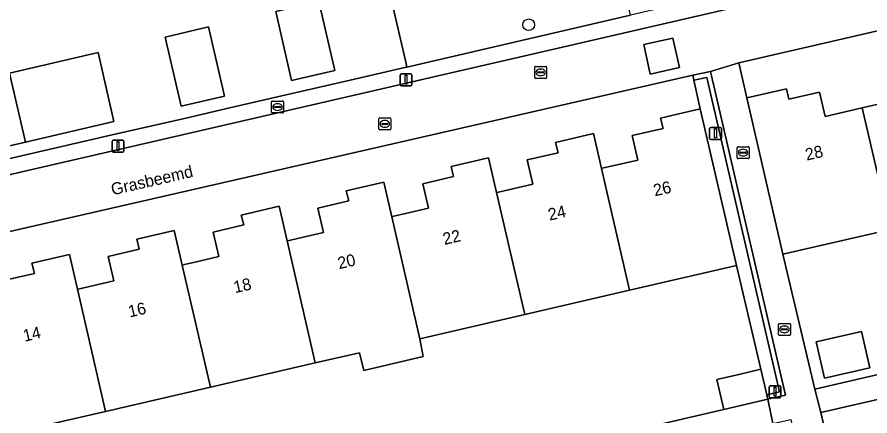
# Model space of a CAD drawing. Extents: x 156412 to 157779, y 382335 to 383768.
# Drawn here: x 156780.6 to 156851.9, y 382869.1 to 382902.5 of the extents above; entities that cross this region are included whole.
import ezdxf

# ---------------------------------------------------------------- set-up
doc = ezdxf.new("R2010")
doc.units = 0
for name, color, linetype in [('IMGEO_Boom', 7, 'Continuous'), ('IMGEO_Brandkraan', 7, 'Continuous'), ('IMGEO_Erf', 7, 'Continuous'), ('IMGEO_Groenvoorziening', 7, 'Continuous'), ('IMGEO_Kolk', 7, 'Continuous'), ('IMGEO_Lichtmast', 7, 'Continuous'), ('IMGEO_Muur', 7, 'Continuous'), ('IMGEO_Openbare_ruimte_label', 7, 'Continuous'), ('IMGEO_Pand', 7, 'Continuous'), ('IMGEO_Pand_nummerreeks', 7, 'Continuous'), ('IMGEO_Parkeervlak_open', 7, 'Continuous'), ('IMGEO_Rijbaan_lokaal_open', 7, 'Continuous'), ('IMGEO_Rioolput', 7, 'Continuous'), ('IMGEO_Voetpad_open', 7, 'Continuous')]:
    doc.layers.add(name, color=color, linetype=linetype)

msp = doc.modelspace()

# ---------------------------------------------------------------- linework, layer by layer
at = {"layer": 'IMGEO_Boom'}
msp.add_circle((156823.392, 382901.825), 0.489, dxfattribs=at)
at = {"layer": 'IMGEO_Brandkraan'}
for p, q in [((156801.872, 382894.522), (156801.872, 382895.374)), ((156801.947, 382895.448), (156802.799, 382895.448)), ((156802.873, 382895.374), (156802.873, 382894.522)), ((156802.131, 382894.942), (156802.131, 382894.954)), ((156802.569, 382894.905), (156802.171, 382894.905)), ((156802.174, 382894.991), (156802.572, 382894.991)), ((156802.383, 382894.668), (156802.358, 382894.668)), ((156802.36, 382895.228), (156802.385, 382895.228)), ((156802.615, 382894.954), (156802.615, 382894.942)), ((156802.799, 382894.448), (156801.947, 382894.448))]:
    msp.add_line(p, q, dxfattribs=at)
for points in [[(156801.872, 382894.522), (156801.872, 382895.374)], [(156801.947, 382895.448), (156802.799, 382895.448)], [(156802.873, 382895.374), (156802.873, 382894.522)], [(156802.799, 382894.448), (156801.947, 382894.448)]]:
    msp.add_lwpolyline(points, dxfattribs=at)
for centre, radius, start, end in [((156801.949, 382895.372), 0.0765, 91.55205, 178.44795), ((156801.949, 382895.372), 0.0765, 91.55205, 178.44795), ((156802.797, 382895.372), 0.0765, 1.55205, 88.44795), ((156802.797, 382895.372), 0.0765, 1.55205, 88.44795), ((156802.171, 382894.951), 0.0403, 85.87752, 175.75265), ((156802.168, 382894.941), 0.0366, 178.93798, 274.71019), ((156802.572, 382894.948), 0.043, 264.86636, 352.45326), ((156802.576, 382894.953), 0.0386, 1.73085, 96.63898), ((156801.949, 382894.524), 0.0765, 181.55205, 268.44795), ((156801.949, 382894.524), 0.0765, 181.55205, 268.44795), ((156802.797, 382894.524), 0.0765, 271.55205, 358.44795), ((156802.797, 382894.524), 0.0765, 271.55205, 358.44795)]:
    msp.add_arc(centre, radius, start, end, dxfattribs=at)
for centre, major_axis, ratio, start_param, end_param in [((156802.359, 382894.948), (-0.387, 0.002), 0.722429, 4.712389, 7.853982), ((156802.384, 382894.948), (-0.39, 0.002), 0.717154, 1.570796, 4.712389)]:
    msp.add_ellipse(centre, major_axis=major_axis, ratio=ratio, start_param=start_param, end_param=end_param, dxfattribs=at)
at = {"layer": 'IMGEO_Erf'}
for points in [[(156911.516, 382914.937), (156840.966, 382898.64), (156841.641, 382895.717), (156844.961, 382896.473), (156845.156, 382895.615), (156847.73, 382896.201), (156848.194, 382894.163), (156851.293, 382894.869), (156854.347, 382895.564)], [(156769.953, 382888.333), (156788.904, 382892.695), (156794.579, 382894.001), (156798.138, 382894.82), (156803.811, 382896.126), (156807.353, 382896.942), (156813.014, 382898.245), (156813.203, 382898.288), (156813.131, 382898.6), (156812.084, 382903.136)], [(156779.935, 382897.791), (156787.356, 382899.501), (156788.687, 382893.725), (156781.273, 382892.009), (156777.623, 382891.164)], [(156779.448, 382880.427), (156782.03, 382881.024), (156781.822, 382881.881), (156784.954, 382882.605), (156785.626, 382879.701), (156785.799, 382879.741), (156786.161, 382879.825), (156788.683, 382880.407), (156788.211, 382882.453), (156790.793, 382883.05), (156790.593, 382883.894), (156793.714, 382884.624), (156794.387, 382881.721), (156794.582, 382881.766), (156795.707, 382882.029), (156797.464, 382882.439), (156796.986, 382884.484), (156799.567, 382885.087), (156799.342, 382885.916), (156802.509, 382886.649), (156803.178, 382883.746), (156803.344, 382883.784), (156804.058, 382883.949), (156806.228, 382884.452), (156805.754, 382886.497), (156808.336, 382887.095), (156808.128, 382887.945), (156811.263, 382888.674), (156811.935, 382885.771), (156812.112, 382885.812), (156813.073, 382886.035), (156814.995, 382886.482), (156814.52, 382888.527), (156817.101, 382889.127), (156816.902, 382889.985), (156820.031, 382890.697), (156820.702, 382887.793), (156820.856, 382887.828), (156823.742, 382888.485), (156823.276, 382890.532), (156825.86, 382891.12), (156825.643, 382891.993), (156828.81, 382892.72), (156829.479, 382889.815), (156829.643, 382889.853), (156830.285, 382890), (156832.528, 382890.515), (156832.058, 382892.562), (156834.641, 382893.154), (156834.418, 382894.015), (156837.74, 382894.783), (156837.204, 382897.204), (156837.115, 382897.607), (156757.875, 382879.497)]]:
    msp.add_lwpolyline(points, dxfattribs=at)
for points in [[(156802.229, 382902.943), (156805.83, 382903.776), (156807.163, 382897.994), (156803.55, 382897.166)], [(156792.982, 382900.803), (156796.603, 382901.641), (156797.934, 382895.868), (156794.312, 382895.031)], [(156915.255, 382898.9), (156906.295, 382896.833), (156907.108, 382893.323), (156898.239, 382891.277), (156897.771, 382893.297), (156892.783, 382892.146), (156892.439, 382893.637), (156888.737, 382892.783), (156885.006, 382891.922), (156885.35, 382890.431), (156880.343, 382889.276), (156879.97, 382890.76), (156871.201, 382888.741), (156862.433, 382886.721), (156853.655, 382884.699), (156844.666, 382882.629), (156847.325, 382871.335), (156903.057, 382884.256), (156902.503, 382886.644), (156905.282, 382887.29), (156905.837, 382884.902), (156917.831, 382887.65)], [(156842.813, 382873.008), (156840.789, 382881.694), (156831.826, 382879.621), (156823.06, 382877.593), (156814.295, 382875.566), (156814.569, 382874.07), (156809.582, 382872.917), (156809.24, 382874.398), (156805.529, 382873.541), (156796.753, 382871.513), (156787.987, 382869.488), (156779.221, 382867.463), (156770.432, 382865.433), (156761.515, 382863.373), (156762.748, 382858.014), (156765.163, 382858.57), (156766.983, 382852.812), (156839.709, 382869.642), (156839.125, 382872.15), (156840.982, 382872.582)], [(156847.456, 382875.304), (156851.23, 382876.177), (156851.932, 382873.142), (156848.158, 382872.27)]]:
    msp.add_lwpolyline(points, close=True, dxfattribs=at)
at = {"layer": 'IMGEO_Groenvoorziening'}
msp.add_lwpolyline([(156838.287, 382897.43), (156837.204, 382897.204), (156837.74, 382894.783), (156840.789, 382881.694), (156842.813, 382873.008), (156843.313, 382870.861), (156844.38, 382871.115)], close=True, dxfattribs=at)
at = {"layer": 'IMGEO_Kolk'}
for p, q in [((156840.834, 382890.705), (156840.834, 382891.557)), ((156840.909, 382891.631), (156841.761, 382891.631)), ((156841.093, 382891.125), (156841.093, 382891.137)), ((156841.531, 382891.088), (156841.133, 382891.088)), ((156841.136, 382891.174), (156841.534, 382891.174)), ((156841.322, 382891.411), (156841.347, 382891.411)), ((156841.577, 382891.137), (156841.577, 382891.125)), ((156841.835, 382891.557), (156841.835, 382890.705)), ((156841.761, 382890.631), (156840.909, 382890.631)), ((156841.345, 382890.851), (156841.32, 382890.851)), ((156844.288, 382875.923), (156844.288, 382876.775)), ((156844.363, 382876.849), (156845.215, 382876.849)), ((156845.289, 382876.775), (156845.289, 382875.923)), ((156844.547, 382876.343), (156844.547, 382876.355)), ((156844.985, 382876.306), (156844.587, 382876.306)), ((156844.59, 382876.392), (156844.988, 382876.392)), ((156844.799, 382876.069), (156844.774, 382876.069)), ((156844.776, 382876.629), (156844.801, 382876.629)), ((156845.031, 382876.355), (156845.031, 382876.343)), ((156845.215, 382875.849), (156844.363, 382875.849))]:
    msp.add_line(p, q, dxfattribs=at)
for points in [[(156840.834, 382890.705), (156840.834, 382891.557)], [(156840.909, 382891.631), (156841.761, 382891.631)], [(156841.835, 382891.557), (156841.835, 382890.705)], [(156841.761, 382890.631), (156840.909, 382890.631)], [(156844.288, 382875.923), (156844.288, 382876.775)], [(156844.363, 382876.849), (156845.215, 382876.849)], [(156845.289, 382876.775), (156845.289, 382875.923)], [(156845.215, 382875.849), (156844.363, 382875.849)]]:
    msp.add_lwpolyline(points, dxfattribs=at)
for centre, radius, start, end in [((156840.911, 382891.555), 0.0765, 91.55205, 178.44795), ((156840.911, 382891.555), 0.0765, 91.55205, 178.44795), ((156841.133, 382891.134), 0.0403, 85.87752, 175.75265), ((156841.13, 382891.124), 0.0366, 178.93798, 274.71019), ((156841.534, 382891.131), 0.043, 264.86636, 352.45326), ((156841.538, 382891.136), 0.0386, 1.73085, 96.63898), ((156841.759, 382891.555), 0.0765, 1.55205, 88.44795), ((156841.759, 382891.555), 0.0765, 1.55205, 88.44795), ((156840.911, 382890.707), 0.0765, 181.55205, 268.44795), ((156840.911, 382890.707), 0.0765, 181.55205, 268.44795), ((156841.759, 382890.707), 0.0765, 271.55205, 358.44795), ((156841.759, 382890.707), 0.0765, 271.55205, 358.44795), ((156844.365, 382876.773), 0.0765, 91.55205, 178.44795), ((156844.365, 382876.773), 0.0765, 91.55205, 178.44795), ((156845.213, 382876.773), 0.0765, 1.55205, 88.44795), ((156845.213, 382876.773), 0.0765, 1.55205, 88.44795), ((156844.587, 382876.352), 0.0403, 85.87752, 175.75265), ((156844.584, 382876.342), 0.0366, 178.93798, 274.71019), ((156844.988, 382876.349), 0.043, 264.86636, 352.45326), ((156844.992, 382876.354), 0.0386, 1.73085, 96.63898), ((156844.365, 382875.925), 0.0765, 181.55205, 268.44795), ((156844.365, 382875.925), 0.0765, 181.55205, 268.44795), ((156845.213, 382875.925), 0.0765, 271.55205, 358.44795), ((156845.213, 382875.925), 0.0765, 271.55205, 358.44795)]:
    msp.add_arc(centre, radius, start, end, dxfattribs=at)
for centre, major_axis, ratio, start_param, end_param in [((156841.321, 382891.131), (-0.387, 0.002), 0.722429, 4.712389, 7.853982), ((156841.346, 382891.131), (-0.39, 0.002), 0.717154, 1.570796, 4.712389), ((156844.775, 382876.349), (-0.387, 0.002), 0.722429, 4.712389, 7.853982), ((156844.8, 382876.349), (-0.39, 0.002), 0.717154, 1.570796, 4.712389)]:
    msp.add_ellipse(centre, major_axis=major_axis, ratio=ratio, start_param=start_param, end_param=end_param, dxfattribs=at)
at = {"layer": 'IMGEO_Lichtmast'}
for p, q in [((156812.632, 382896.824), (156812.632, 382897.624)), ((156812.632, 382897.624), (156812.632, 382896.824)), ((156812.732, 382897.724), (156813.522, 382897.724)), ((156813.522, 382897.724), (156812.732, 382897.724)), ((156813.622, 382897.624), (156813.622, 382896.824)), ((156813.622, 382896.824), (156813.622, 382897.624)), ((156813.522, 382896.724), (156812.732, 382896.724)), ((156812.732, 382896.724), (156813.522, 382896.724)), ((156838.528, 382892.339), (156838.528, 382893.139)), ((156838.528, 382893.139), (156838.528, 382892.339)), ((156838.628, 382893.239), (156839.418, 382893.239)), ((156839.418, 382893.239), (156838.628, 382893.239)), ((156839.518, 382893.139), (156839.518, 382892.339)), ((156839.518, 382892.339), (156839.518, 382893.139)), ((156788.533, 382891.277), (156788.533, 382892.077)), ((156788.533, 382892.077), (156788.533, 382891.277)), ((156788.633, 382892.177), (156789.423, 382892.177)), ((156789.423, 382892.177), (156788.633, 382892.177)), ((156789.523, 382892.077), (156789.523, 382891.277)), ((156789.523, 382891.277), (156789.523, 382892.077)), ((156839.418, 382892.239), (156838.628, 382892.239)), ((156838.628, 382892.239), (156839.418, 382892.239)), ((156789.423, 382891.177), (156788.633, 382891.177)), ((156788.633, 382891.177), (156789.423, 382891.177)), ((156843.507, 382870.734), (156843.507, 382871.534)), ((156843.507, 382871.534), (156843.507, 382870.734)), ((156843.607, 382871.634), (156844.397, 382871.634)), ((156844.397, 382871.634), (156843.607, 382871.634)), ((156844.497, 382871.534), (156844.497, 382870.734)), ((156844.497, 382870.734), (156844.497, 382871.534)), ((156844.397, 382870.634), (156843.607, 382870.634)), ((156843.607, 382870.634), (156844.397, 382870.634))]:
    msp.add_line(p, q, dxfattribs=at)
for points in [[(156813.052, 382897.599), (156813.202, 382897.599), (156813.202, 382896.849), (156813.052, 382896.849), (156813.052, 382897.599)], [(156838.948, 382893.114), (156839.098, 382893.114), (156839.098, 382892.364), (156838.948, 382892.364), (156838.948, 382893.114)], [(156788.953, 382892.052), (156789.103, 382892.052), (156789.103, 382891.302), (156788.953, 382891.302), (156788.953, 382892.052)], [(156843.927, 382871.509), (156844.077, 382871.509), (156844.077, 382870.759), (156843.927, 382870.759), (156843.927, 382871.509)]]:
    msp.add_lwpolyline(points, dxfattribs=at)
for centre, start, end in [((156812.732, 382897.624), 90, 180), ((156812.732, 382897.624), 90, 180), ((156813.522, 382897.624), 0, 90), ((156813.522, 382897.624), 360, 90), ((156812.732, 382896.824), 180, 270), ((156812.732, 382896.824), 180, 270), ((156813.522, 382896.824), 270, 0), ((156813.522, 382896.824), 270, 0), ((156838.628, 382893.139), 90, 180), ((156838.628, 382893.139), 90, 180), ((156839.418, 382893.139), 0, 90), ((156839.418, 382893.139), 360, 90), ((156788.633, 382892.077), 90, 180), ((156788.633, 382892.077), 90, 180), ((156789.423, 382892.077), 0, 90), ((156789.423, 382892.077), 360, 90), ((156838.628, 382892.339), 180, 270), ((156838.628, 382892.339), 180, 270), ((156839.418, 382892.339), 270, 0), ((156839.418, 382892.339), 270, 0), ((156788.633, 382891.277), 180, 270), ((156788.633, 382891.277), 180, 270), ((156789.423, 382891.277), 270, 0), ((156789.423, 382891.277), 270, 0), ((156843.607, 382871.534), 90, 180), ((156843.607, 382871.534), 90, 180), ((156844.397, 382871.534), 0, 90), ((156844.397, 382871.534), 360, 90), ((156843.607, 382870.734), 180, 270), ((156843.607, 382870.734), 180, 270), ((156844.397, 382870.734), 270, 0), ((156844.397, 382870.734), 270, 0)]:
    msp.add_arc(centre, 0.1, start, end, dxfattribs=at)
at = {"layer": 'IMGEO_Muur'}
msp.add_lwpolyline([(156838.598, 382897.917), (156837.115, 382897.607), (156837.204, 382897.204), (156838.287, 382897.43), (156844.38, 382871.115), (156843.313, 382870.861), (156843.397, 382870.5), (156844.886, 382870.834)], close=True, dxfattribs=at)
msp.add_lwpolyline([(156847.325, 382871.335), (156844.666, 382882.629)], dxfattribs=at)
at = {"layer": 'IMGEO_Pand'}
for points in [[(156803.55, 382897.166), (156807.163, 382897.994), (156805.83, 382903.776), (156802.229, 382902.943)], [(156794.312, 382895.031), (156797.934, 382895.868), (156796.603, 382901.641), (156792.982, 382900.803)], [(156853.655, 382884.699), (156862.433, 382886.721), (156859.401, 382899.793), (156856.164, 382899.024), (156856.359, 382898.166), (156853.883, 382897.602), (156854.347, 382895.564), (156851.293, 382894.869)], [(156779.935, 382897.791), (156781.273, 382892.009), (156788.687, 382893.725), (156787.356, 382899.501)], [(156779.935, 382897.791), (156776.284, 382896.95), (156777.623, 382891.164), (156781.273, 382892.009)], [(156853.655, 382884.699), (156851.293, 382894.869), (156848.194, 382894.163), (156847.73, 382896.201), (156845.156, 382895.615), (156844.961, 382896.473), (156841.641, 382895.717), (156844.666, 382882.629)], [(156837.74, 382894.783), (156834.418, 382894.015), (156834.641, 382893.154), (156832.058, 382892.562), (156832.528, 382890.515), (156830.285, 382890), (156829.643, 382889.853), (156829.479, 382889.815), (156831.826, 382879.621), (156840.789, 382881.694)], [(156829.479, 382889.815), (156828.81, 382892.72), (156825.643, 382891.993), (156825.86, 382891.12), (156823.276, 382890.532), (156823.742, 382888.485), (156820.856, 382887.828), (156820.702, 382887.793), (156823.06, 382877.593), (156831.826, 382879.621)], [(156820.702, 382887.793), (156820.031, 382890.697), (156816.902, 382889.985), (156817.101, 382889.127), (156814.52, 382888.527), (156814.995, 382886.482), (156813.073, 382886.035), (156812.112, 382885.812), (156811.935, 382885.771), (156814.295, 382875.566), (156823.06, 382877.593)], [(156811.935, 382885.771), (156811.263, 382888.674), (156808.128, 382887.945), (156808.336, 382887.095), (156805.754, 382886.497), (156806.228, 382884.452), (156804.058, 382883.949), (156803.344, 382883.784), (156803.178, 382883.746), (156805.529, 382873.541), (156809.24, 382874.398), (156809.582, 382872.917), (156814.569, 382874.07), (156814.295, 382875.566)], [(156803.178, 382883.746), (156802.509, 382886.649), (156799.342, 382885.916), (156799.567, 382885.087), (156796.986, 382884.484), (156797.464, 382882.439), (156795.707, 382882.029), (156794.582, 382881.766), (156794.387, 382881.721), (156796.753, 382871.513), (156805.529, 382873.541)], [(156794.387, 382881.721), (156793.714, 382884.624), (156790.593, 382883.894), (156790.793, 382883.05), (156788.211, 382882.453), (156788.683, 382880.407), (156786.161, 382879.825), (156785.799, 382879.741), (156785.626, 382879.701), (156787.987, 382869.488), (156796.753, 382871.513)], [(156785.626, 382879.701), (156784.954, 382882.605), (156781.822, 382881.881), (156782.03, 382881.024), (156779.448, 382880.427), (156779.921, 382878.381), (156777.691, 382877.865), (156777.037, 382877.714), (156776.858, 382877.673), (156779.221, 382867.463), (156787.987, 382869.488)], [(156847.456, 382875.304), (156848.158, 382872.27), (156851.932, 382873.142), (156851.23, 382876.177)], [(156842.813, 382873.008), (156840.982, 382872.582), (156839.125, 382872.15), (156839.709, 382869.642), (156843.397, 382870.5), (156843.313, 382870.861)], [(156847.84, 382869.397), (156848.333, 382867.271), (156853.068, 382868.367), (156852.577, 382870.491)]]:
    msp.add_lwpolyline(points, close=True, dxfattribs=at)
at = {"layer": 'IMGEO_Parkeervlak_open'}
msp.add_lwpolyline([(156813.131, 382898.6), (156813.203, 382898.288), (156831.915, 382902.629), (156830.787, 382907.443), (156828.304, 382906.871), (156812.084, 382903.136)], close=True, dxfattribs=at)
at = {"layer": 'IMGEO_Rijbaan_lokaal_open'}
for points in [[(156837.115, 382897.607), (156838.598, 382897.917), (156840.966, 382898.64), (156911.516, 382914.937), (156910.626, 382918.883), (156910.514, 382919.415), (156764.262, 382885.667), (156691.253, 382868.836), (156691.37, 382868.246), (156689.34, 382868.448), (156683.638, 382869.423)], [(156686.009, 382859.147), (156690.581, 382862.731), (156692.31, 382864.275), (156727.782, 382872.521), (156735.184, 382874.23), (156736.856, 382874.617), (156744.994, 382876.496), (156749.736, 382877.589), (156750.554, 382877.778), (156752.234, 382878.165), (156756.129, 382878.945), (156757.417, 382879.392), (156757.565, 382879.426), (156757.875, 382879.497), (156837.115, 382897.607)]]:
    msp.add_lwpolyline(points, dxfattribs=at)
for points in [[(156833.016, 382900.179), (156835.461, 382900.712), (156835.997, 382898.265), (156833.557, 382897.693)], [(156833.557, 382897.693), (156835.997, 382898.265), (156835.461, 382900.712), (156833.016, 382900.179)]]:
    msp.add_lwpolyline(points, close=True, dxfattribs=at)
at = {"layer": 'IMGEO_Rioolput'}
for p, q in [((156823.893, 382897.419), (156823.893, 382898.271)), ((156823.968, 382898.345), (156824.82, 382898.345)), ((156824.381, 382898.125), (156824.406, 382898.125)), ((156824.894, 382898.271), (156824.894, 382897.419)), ((156824.152, 382897.839), (156824.152, 382897.851)), ((156824.59, 382897.802), (156824.192, 382897.802)), ((156824.195, 382897.888), (156824.593, 382897.888)), ((156824.404, 382897.565), (156824.379, 382897.565)), ((156824.636, 382897.851), (156824.636, 382897.839)), ((156824.82, 382897.345), (156823.968, 382897.345)), ((156810.851, 382893.113), (156810.851, 382893.965)), ((156810.926, 382894.039), (156811.778, 382894.039)), ((156811.852, 382893.965), (156811.852, 382893.113)), ((156811.11, 382893.533), (156811.11, 382893.545)), ((156811.548, 382893.496), (156811.15, 382893.496)), ((156811.153, 382893.582), (156811.551, 382893.582)), ((156811.362, 382893.259), (156811.337, 382893.259)), ((156811.339, 382893.819), (156811.364, 382893.819)), ((156811.594, 382893.545), (156811.594, 382893.533)), ((156811.778, 382893.039), (156810.926, 382893.039))]:
    msp.add_line(p, q, dxfattribs=at)
for points in [[(156823.893, 382897.419), (156823.893, 382898.271)], [(156823.968, 382898.345), (156824.82, 382898.345)], [(156824.894, 382898.271), (156824.894, 382897.419)], [(156824.82, 382897.345), (156823.968, 382897.345)], [(156810.851, 382893.113), (156810.851, 382893.965)], [(156810.926, 382894.039), (156811.778, 382894.039)], [(156811.852, 382893.965), (156811.852, 382893.113)], [(156811.778, 382893.039), (156810.926, 382893.039)]]:
    msp.add_lwpolyline(points, dxfattribs=at)
for centre, radius, start, end in [((156823.97, 382898.269), 0.0765, 91.55205, 178.44795), ((156823.97, 382898.269), 0.0765, 91.55205, 178.44795), ((156824.818, 382898.269), 0.0765, 1.55205, 88.44795), ((156824.818, 382898.269), 0.0765, 1.55205, 88.44795), ((156823.97, 382897.421), 0.0765, 181.55205, 268.44795), ((156823.97, 382897.421), 0.0765, 181.55205, 268.44795), ((156824.192, 382897.848), 0.0403, 85.87752, 175.75265), ((156824.189, 382897.838), 0.0366, 178.93798, 274.71019), ((156824.593, 382897.845), 0.043, 264.86636, 352.45326), ((156824.597, 382897.85), 0.0386, 1.73085, 96.63898), ((156824.818, 382897.421), 0.0765, 271.55205, 358.44795), ((156824.818, 382897.421), 0.0765, 271.55205, 358.44795), ((156810.928, 382893.963), 0.0765, 91.55205, 178.44795), ((156810.928, 382893.963), 0.0765, 91.55205, 178.44795), ((156811.776, 382893.963), 0.0765, 1.55205, 88.44795), ((156811.776, 382893.963), 0.0765, 1.55205, 88.44795), ((156811.15, 382893.542), 0.0403, 85.87752, 175.75265), ((156811.147, 382893.532), 0.0366, 178.93798, 274.71019), ((156811.551, 382893.539), 0.043, 264.86636, 352.45326), ((156811.555, 382893.544), 0.0386, 1.73085, 96.63898), ((156810.928, 382893.115), 0.0765, 181.55205, 268.44795), ((156810.928, 382893.115), 0.0765, 181.55205, 268.44795), ((156811.776, 382893.115), 0.0765, 271.55205, 358.44795), ((156811.776, 382893.115), 0.0765, 271.55205, 358.44795)]:
    msp.add_arc(centre, radius, start, end, dxfattribs=at)
for centre, major_axis, ratio, start_param, end_param in [((156824.38, 382897.845), (-0.387, 0.002), 0.722429, 4.712389, 7.853982), ((156824.405, 382897.845), (-0.39, 0.002), 0.717154, 1.570796, 4.712389), ((156811.338, 382893.539), (-0.387, 0.002), 0.722429, 4.712389, 7.853982), ((156811.363, 382893.539), (-0.39, 0.002), 0.717154, 1.570796, 4.712389)]:
    msp.add_ellipse(centre, major_axis=major_axis, ratio=ratio, start_param=start_param, end_param=end_param, dxfattribs=at)
at = {"layer": 'IMGEO_Voetpad_open'}
for points in [[(156764.262, 382885.667), (156910.514, 382919.415)], [(156854.483, 382907.865), (156848.818, 382906.551), (156845.24, 382905.72), (156839.436, 382904.374), (156835.849, 382903.542), (156834.937, 382903.33), (156834.571, 382903.245), (156831.915, 382902.629), (156813.203, 382898.288), (156813.014, 382898.245), (156807.353, 382896.942), (156803.811, 382896.126), (156798.138, 382894.82), (156794.579, 382894.001), (156788.904, 382892.695), (156769.953, 382888.333)], [(156778.348, 382853.343), (156783.024, 382854.424), (156787.589, 382855.48), (156792.375, 382856.588), (156797.05, 382857.669), (156801.616, 382858.726), (156806.401, 382859.833), (156811.077, 382860.914), (156815.643, 382861.971), (156820.428, 382863.078), (156825.084, 382864.155), (156829.66, 382865.213), (156834.426, 382866.316), (156839.228, 382867.427), (156843.826, 382868.491), (156843.397, 382870.5), (156839.709, 382869.642), (156766.983, 382852.812)]]:
    msp.add_lwpolyline(points, dxfattribs=at)
for points in [[(156847.325, 382871.335), (156844.666, 382882.629), (156841.641, 382895.717), (156840.966, 382898.64), (156838.598, 382897.917), (156844.886, 382870.834), (156843.397, 382870.5), (156843.826, 382868.491), (156843.942, 382868.51), (156845.338, 382868.823), (156851.402, 382842.527), (156853.925, 382843.103), (156853.238, 382846.009), (156850.545, 382857.701), (156848.333, 382867.271), (156847.84, 382869.397)], [(156885.399, 382878.073), (156889.962, 382879.127), (156894.749, 382880.232), (156899.445, 382881.317), (156903.986, 382882.366), (156908.775, 382883.472), (156913.547, 382884.574), (156918.253, 382885.661), (156917.831, 382887.65), (156905.837, 382884.902), (156903.057, 382884.256), (156847.325, 382871.335), (156847.84, 382869.397), (156852.577, 382870.491), (156857.35, 382871.594), (156862.024, 382872.674), (156866.68, 382873.749), (156871.355, 382874.829), (156875.927, 382875.885), (156880.705, 382876.988)]]:
    msp.add_lwpolyline(points, close=True, dxfattribs=at)

# ---------------------------------------------------------------- texts
at = {"layer": 'IMGEO_Openbare_ruimte_label'}
msp.add_text('Grasbeemd', height=1, rotation=12.88298, dxfattribs=at).set_placement((156788.569, 382887.558))
at = {"layer": 'IMGEO_Pand_nummerreeks'}
for s, rotation, p in [('28', 13.00489, (156846.656, 382890.46)), ('26', 12.98322, (156833.948, 382887.471)), ('24', 12.98322, (156825.141, 382885.441)), ('22', 12.98322, (156816.332, 382883.409)), ('20', 12.98322, (156807.532, 382881.381)), ('18', 12.98322, (156798.815, 382879.371)), ('16', 12.98322, (156790.005, 382877.34)), ('14', 12.98322, (156781.199, 382875.31))]:
    msp.add_text(s, height=1, rotation=rotation, dxfattribs=at).set_placement(p)

doc.saveas('drawing.dxf')
